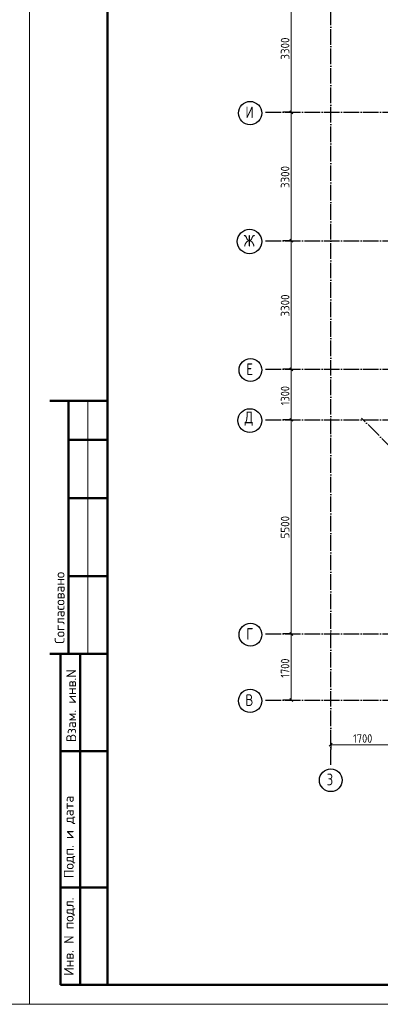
# Model space of a CAD drawing. Header units: millimetres. Extents: x -49773 to 2322955, y -3321 to 58485.
# Tile 532 of 580: x 2098905 to 2108161, y 6225 to 31518. Entities that reach past the tile are written whole.
import ezdxf

# ---------------------------------------------------------------- set-up
doc = ezdxf.new("R2010")
doc.units = ezdxf.units.MM
doc.linetypes.add('______11', pattern=[500, 400, -50, 0, -50])
doc.linetypes.add('______5', pattern=[1100, 800, -100, 100, -100])
doc.layers.add('Standard', color=7, linetype='Continuous', lineweight=25)
doc.layers.add('Размерная линия_ общее', color=7, linetype='Continuous', lineweight=13)
doc.layers.add('Осевая линия_ общее', color=7, linetype='______5', lineweight=13, true_color=0xa0a0a0)
doc.styles.add('ISOCPEUR', font='txt')

msp = doc.modelspace()

# ---------------------------------------------------------------- linework, layer by layer
at = {"layer": 'Standard', "color": 7, "linetype": 'Continuous', "lineweight": 50, "transparency": 33554687}
for p, q in [((2101154.9, 21724.7), (2099681.8, 21724.7)), ((2100154.9, 21724.7), (2100154.9, 15224.7)), ((2101154.9, 20724.7), (2100154.9, 20724.7)), ((2101154.9, 19224.7), (2100154.9, 19224.7)), ((2101154.9, 17224.7), (2100154.9, 17224.7)), ((2099681.8, 15224.7), (2101154.9, 15224.7)), ((2099954.9, 6724.7), (2099954.9, 15224.7)), ((2099954.9, 6724.7), (2099954.9, 15224.7)), ((2100454.9, 6724.7), (2100454.9, 15224.7)), ((2099954.9, 12724.7), (2101154.9, 12724.7)), ((2099954.9, 9224.7), (2101154.9, 9224.7)), ((2101154.9, 6724.7), (2099954.9, 6724.7))]:
    msp.add_line(p, q, dxfattribs=at)
at = {"layer": 'Standard', "color": 7, "linetype": 'Continuous', "lineweight": 13, "transparency": 33554687}
msp.add_line((2100654.9, 21724.7), (2100654.9, 15224.7), dxfattribs=at)
for points in [[(2039754.9, 6224.7), (2099154.9, 6224.7), (2099154.9, 48224.7), (2039754.9, 48224.7), (2039754.9, 6224.7)], [(2099154.9, 6224.7), (2158554.9, 6224.7), (2158554.9, 48224.7), (2099154.9, 48224.7), (2099154.9, 6224.7)]]:
    msp.add_lwpolyline(points, close=True, dxfattribs=at)
at = {"layer": 'Standard', "color": 7, "linetype": 'Continuous', "lineweight": 50, "transparency": 33554687}
msp.add_lwpolyline([(2101154.9, 47724.7), (2158054.9, 47724.7), (2158054.9, 6724.7), (2101154.9, 6724.7), (2101154.9, 47724.7)], close=True, dxfattribs=at)
at = {"layer": 'Осевая линия_ общее', "color": 253, "linetype": '______11', "lineweight": -3, "true_color": 0xa0a0a0, "transparency": 33554687}
for p, q in [((2106888.3, 12372.4), (2106888.3, 42959.4)), ((2105215.3, 29139.4), (2114088.3, 29139.4)), ((2105215.3, 25839.4), (2125238.3, 25839.4)), ((2105215.3, 22539.4), (2125238.3, 22539.4)), ((2114140.2, 14821.7), (2107677.2, 21284.6)), ((2105215.3, 21239.4), (2125238.3, 21239.4)), ((2105215.3, 15739.4), (2125238.3, 15739.4)), ((2105215.3, 14039.4), (2125238.3, 14039.4))]:
    msp.add_line(p, q, dxfattribs=at)
at = {"layer": 'Осевая линия_ общее', "color": 7, "linetype": 'Continuous', "lineweight": 25, "transparency": 33554687}
for centre, radius in [((2104819.1, 29119.9), 298.8), ((2104803.7, 25819.9), 313.4), ((2104827.7, 22519.9), 292.4), ((2104811.1, 21219.9), 305.8), ((2104827.7, 15719.9), 292.4), ((2104819.1, 14019.9), 298.8), ((2106890.8, 11980.5), 292.4)]:
    msp.add_circle(centre, radius, dxfattribs=at)
at = {"layer": 'Размерная линия_ общее', "color": 7, "linetype": 'Continuous', "lineweight": 13, "transparency": 33554687}
for p, q in [((2105876.6, 29139.4), (2105876.6, 32439.4)), ((2105876.6, 25839.4), (2105876.6, 29139.4)), ((2105876.6, 22539.4), (2105876.6, 25839.4)), ((2105876.6, 21239.4), (2105876.6, 22539.4)), ((2105876.6, 15739.4), (2105876.6, 21239.4)), ((2105876.6, 14039.4), (2105876.6, 15739.4)), ((2106888.3, 12893.5), (2108588.3, 12893.5))]:
    msp.add_line(p, q, dxfattribs=at)
at = {"layer": 'Размерная линия_ общее', "color": 253, "linetype": 'Continuous', "lineweight": -3, "true_color": 0xa0a0a0, "transparency": 33554687}
for p, q in [((2105876.6, 29139.4), (2105751.6, 29139.4)), ((2105876.6, 29139.4), (2106001.6, 29139.4)), ((2105876.6, 25839.4), (2105751.6, 25839.4)), ((2105876.6, 25839.4), (2106001.6, 25839.4)), ((2105876.6, 22539.4), (2105751.6, 22539.4)), ((2105876.6, 22539.4), (2106001.6, 22539.4)), ((2105876.6, 21239.4), (2105751.6, 21239.4)), ((2105876.6, 21239.4), (2106001.6, 21239.4)), ((2105876.6, 15739.4), (2105751.6, 15739.4)), ((2105876.6, 15739.4), (2106001.6, 15739.4)), ((2105876.6, 14039.4), (2105751.6, 14039.4)), ((2105876.6, 14039.4), (2106001.6, 14039.4)), ((2106888.3, 12893.5), (2106888.3, 13018.5)), ((2106888.3, 12893.5), (2106888.3, 12768.5)), ((2106888.3, 12893.5), (2106888.3, 12893.5))]:
    msp.add_line(p, q, dxfattribs=at)
at = {"layer": 'Размерная линия_ общее', "color": 7, "linetype": 'Continuous', "lineweight": 25, "transparency": 33554687}
for p, q in [((2105914.1, 29101.9), (2105839.1, 29176.9)), ((2105914.1, 25801.9), (2105839.1, 25876.9)), ((2105914.1, 22501.9), (2105839.1, 22576.9)), ((2105914.1, 21201.9), (2105839.1, 21276.9)), ((2105914.1, 15701.9), (2105839.1, 15776.9)), ((2105914.1, 14001.9), (2105839.1, 14076.9)), ((2106850.8, 12856), (2106925.8, 12931))]:
    msp.add_line(p, q, dxfattribs=at)
at = {"layer": 'Размерная линия_ общее', "color": 253, "linetype": 'Continuous', "lineweight": -3, "true_color": 0xa0a0a0, "transparency": 33554687}
for points in [[(2105876.6, 29139.4), (2105859.6, 29139.4), (2105859.6, 29139.4), (2105859.6, 29139.4), (2105859.6, 29139.4), (2105859.6, 29139.4), (2105859.6, 29139.4), (2105859.6, 29139.4), (2105859.6, 29139.4), (2105859.6, 29139.4), (2105859.6, 29139.4), (2105859.6, 29139.4), (2105859.6, 29139.4), (2105859.6, 29139.4), (2105859.6, 29139.4), (2105661.5, 29139.4)], [(2105876.6, 25839.4), (2105859.6, 25839.4), (2105859.6, 25839.4), (2105859.6, 25839.4), (2105859.6, 25839.4), (2105859.6, 25839.4), (2105859.6, 25839.4), (2105859.6, 25839.4), (2105859.6, 25839.4), (2105859.6, 25839.4), (2105859.6, 25839.4), (2105859.6, 25839.4), (2105859.6, 25839.4), (2105859.6, 25839.4), (2105859.6, 25839.4), (2105859.6, 25839.4), (2105859.6, 25839.4), (2105661.5, 25839.4)], [(2105876.6, 22539.4), (2105859.6, 22539.4), (2105859.6, 22539.4), (2105859.6, 22539.4), (2105859.6, 22539.4), (2105859.6, 22539.4), (2105859.6, 22539.4), (2105859.6, 22539.4), (2105859.6, 22539.4), (2105859.6, 22539.4), (2105859.6, 22539.4), (2105859.6, 22539.4), (2105859.6, 22539.4), (2105859.6, 22539.4), (2105859.6, 22539.4), (2105859.6, 22539.4), (2105859.6, 22539.4), (2105859.6, 22539.4), (2105859.6, 22539.4), (2105661.5, 22539.4)], [(2105876.6, 21239.4), (2105859.6, 21239.4), (2105859.6, 21239.4), (2105859.6, 21239.4), (2105859.6, 21239.4), (2105859.6, 21239.4), (2105859.6, 21239.4), (2105859.6, 21239.4), (2105859.6, 21239.4), (2105859.6, 21239.4), (2105859.6, 21239.4), (2105859.6, 21239.4), (2105859.6, 21239.4), (2105859.6, 21239.4), (2105859.6, 21239.4), (2105859.6, 21239.4), (2105859.6, 21239.4), (2105859.6, 21239.4), (2105859.6, 21239.4), (2105859.6, 21239.4), (2105859.6, 21239.4), (2105661.5, 21239.4)], [(2105876.6, 15739.4), (2105859.6, 15739.4), (2105859.6, 15739.4), (2105859.6, 15739.4), (2105859.6, 15739.4), (2105859.6, 15739.4), (2105859.6, 15739.4), (2105859.6, 15739.4), (2105859.6, 15739.4), (2105859.6, 15739.4), (2105859.6, 15739.4), (2105859.6, 15739.4), (2105859.6, 15739.4), (2105859.6, 15739.4), (2105859.6, 15739.4), (2105859.6, 15739.4), (2105859.6, 15739.4), (2105859.6, 15739.4), (2105859.6, 15739.4), (2105859.6, 15739.4), (2105859.6, 15739.4), (2105859.6, 15739.4), (2105859.6, 15739.4), (2105661.5, 15739.4)], [(2105876.6, 14039.4), (2105859.6, 14039.4), (2105859.6, 14039.4), (2105859.6, 14039.4), (2105859.6, 14039.4), (2105859.6, 14039.4), (2105859.6, 14039.4), (2105859.6, 14039.4), (2105859.6, 14039.4), (2105859.6, 14039.4), (2105859.6, 14039.4), (2105859.6, 14039.4), (2105859.6, 14039.4), (2105859.6, 14039.4), (2105859.6, 14039.4), (2105859.6, 14039.4), (2105859.6, 14039.4), (2105859.6, 14039.4), (2105859.6, 14039.4), (2105859.6, 14039.4), (2105859.6, 14039.4), (2105859.6, 14039.4), (2105859.6, 14039.4), (2105859.6, 14039.4), (2105859.6, 14039.4), (2105661.5, 14039.4)]]:
    msp.add_lwpolyline(points, dxfattribs=at)

# ---------------------------------------------------------------- texts
at = {"layer": 'Standard', "color": 7, "linetype": 'Continuous', "lineweight": 50, "transparency": 33554687, "char_height": 250, "attachment_point": 7, "rotation": 90, "style": 'ISOCPEUR'}
for s, insert, width in [('\\A1;{\\fISOCPEUR|i0|b0;\\H250.000000;\\W1.000000;\\C7;Согласовано}\\P', (2100054.9, 15486.1), 2071.875), ('\\A1;{\\fISOCPEUR|i0|b0;\\H250.000000;\\W1.000000;\\C7;Взам. инв.N}\\P', (2100352.9, 12960.6), 1909.099), ('\\A1;{\\fISOCPEUR|i0|b0;\\H250.000000;\\W1.000000;\\C7;Подп. и дата}\\P', (2100329.3, 9466.8), 2197.059), ('\\A1;{\\fISOCPEUR|i0|b0;\\H250.000000;\\W1.000000;\\C7;Инв. N подл.}\\P', (2100329.3, 6958.7), 2021.795)]:
    msp.add_mtext(s, dxfattribs=dict(at, insert=insert, width=width))
at = {"layer": 'Осевая линия_ общее', "color": 7, "linetype": 'Continuous', "lineweight": 25, "transparency": 33554687, "char_height": 300, "attachment_point": 7, "style": 'ISOCPEUR'}
for s, insert, width in [('\\W0.80;И', (2104699.1, 28989.4), 359.83), ('\\W0.83;Ж', (2104653.7, 25689.4), 425), ('\\W0.78;Е', (2104722.7, 22389.4), 326.407), ('\\W0.82;Д', (2104676.1, 21089.4), 392.649), ('\\W0.78;Г', (2104722.7, 15589.4), 326.407), ('\\W0.80;В', (2104699.1, 13889.4), 359.83), ('\\W0.78;3', (2106785.8, 11850), 326.407)]:
    msp.add_mtext(s, dxfattribs=dict(at, insert=insert, width=width))
at = {"layer": 'Размерная линия_ общее', "color": 7, "linetype": 'Continuous', "lineweight": 25, "transparency": 33554687, "char_height": 220, "attachment_point": 7, "rotation": 90, "style": 'ISOCPEUR'}
for s, insert, width in [('\\W0.93;3300', (2105826.6, 30492.4), 718.094), ('\\W0.93;3300', (2105826.6, 27192.4), 718.094), ('\\W0.93;3300', (2105826.6, 23892.4), 718.094), ('\\W0.87;1300', (2105826.6, 21614.4), 666.903), ('\\W0.93;5500', (2105826.6, 18192.4), 718.094), ('\\W0.87;1700', (2105826.6, 14614.4), 666.903)]:
    msp.add_mtext(s, dxfattribs=dict(at, insert=insert, width=width))
at = {"layer": 'Размерная линия_ общее', "color": 7, "linetype": 'Continuous', "lineweight": 25, "transparency": 33554687, "insert": (2107463.3, 12943.6), "char_height": 220, "width": 666.91, "attachment_point": 7, "style": 'ISOCPEUR'}
msp.add_mtext('\\W0.87;1700', dxfattribs=at)

doc.saveas('drawing.dxf')
